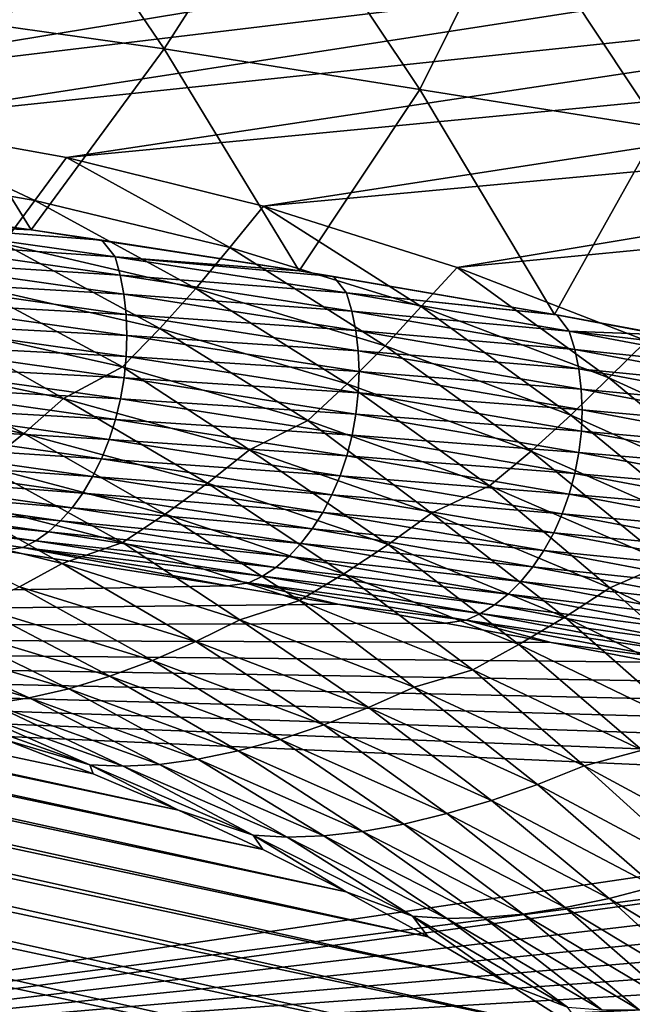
# Model space of a CAD drawing. Header units: metres. Extents: x -46 to 104, y -30 to 30.
# Tile 671 of 681: x 97.05 to 98.66, y 10.71 to 13.29. Entities that reach past the tile are written whole.
import ezdxf

# ---------------------------------------------------------------- set-up
doc = ezdxf.new("R2010")
doc.units = ezdxf.units.M
doc.layers.add('solid_26_000_502_XXX', color=7, linetype='CONTINUOUS')

msp = doc.modelspace()

# ---------------------------------------------------------------- linework, layer by layer
at = {"layer": 'solid_26_000_502_XXX'}
for points in [[(89.908379, 13.161633, 301.384064), (98.63884, 14.303453, 295.378448), (98.360573, 14.393525, 295.594543)], [(89.908379, 13.161633, 301.384064), (98.360573, 14.393525, 295.594543), (90.187477, 13.324702, 301.216797)], [(89.632187, 12.99074, 301.54776), (98.914566, 14.204647, 295.162445), (98.63884, 14.303453, 295.378448)], [(89.632187, 12.99074, 301.54776), (98.63884, 14.303453, 295.378448), (89.908379, 13.161633, 301.384064)], [(89.358902, 12.812022, 301.707855), (99.187271, 14.097292, 294.94693), (98.914566, 14.204647, 295.162445)], [(89.358902, 12.812022, 301.707855), (98.914566, 14.204647, 295.162445), (89.632187, 12.99074, 301.54776)], [(89.088745, 12.625642, 301.864197), (99.45681, 13.981434, 294.732025), (99.187271, 14.097292, 294.94693)], [(89.088745, 12.625642, 301.864197), (99.187271, 14.097292, 294.94693), (89.358902, 12.812022, 301.707855)], [(88.821716, 12.431597, 302.016815), (99.723015, 13.85716, 294.517853), (99.45681, 13.981434, 294.732025)], [(88.821716, 12.431597, 302.016815), (99.45681, 13.981434, 294.732025), (89.088745, 12.625642, 301.864197)], [(88.558052, 12.230048, 302.165588), (99.723015, 13.85716, 294.517853), (88.821716, 12.431597, 302.016815)], [(93.963249, 12.996841, 298.459076), (99.723015, 13.85716, 294.517853), (88.558052, 12.230048, 302.165588)], [(93.963249, 12.996841, 298.459076), (94.504982, 13.070028, 298.086884), (99.723015, 13.85716, 294.517853)], [(94.504982, 13.070028, 298.086884), (95.045998, 13.109722, 297.708649), (99.723015, 13.85716, 294.517853)], [(95.045998, 13.109722, 297.708649), (99.985847, 13.724491, 294.304443), (99.723015, 13.85716, 294.517853)], [(96.726181, 13.316918, 278.825958), (97.052589, 13.774683, 279.752747), (97.430435, 13.217779, 279.374481)], [(97.430435, 13.217779, 279.374481), (97.052589, 13.774683, 279.752747), (97.723793, 13.675664, 280.335602)], [(95.045998, 13.109722, 297.708649), (95.584869, 13.115822, 297.325378), (99.985847, 13.724491, 294.304443)], [(95.584869, 13.115822, 297.325378), (96.120178, 13.088312, 296.93811), (99.985847, 13.724491, 294.304443)], [(96.120178, 13.088312, 296.93811), (100.245117, 13.583521, 294.091949), (99.985847, 13.724491, 294.304443)], [(97.430435, 13.217779, 279.374481), (97.723793, 13.675664, 280.335602), (98.100906, 13.110725, 279.956268)], [(98.100906, 13.110725, 279.956268), (97.723793, 13.675664, 280.335602), (98.340691, 13.595287, 280.969421)], [(96.120178, 13.088312, 296.93811), (96.650551, 13.027263, 296.547821), (100.245117, 13.583521, 294.091949)], [(96.650551, 13.027263, 296.547821), (100.500824, 13.434232, 293.880371), (100.245117, 13.583521, 294.091949)], [(98.100906, 13.110725, 279.956268), (98.340691, 13.595287, 280.969421), (98.727219, 13.011426, 280.579681)], [(98.727219, 13.011426, 280.579681), (98.340691, 13.595287, 280.969421), (98.939934, 13.480408, 281.61557)], [(96.650551, 13.027263, 296.547821), (97.174606, 12.93282, 296.155518), (100.500824, 13.434232, 293.880371)], [(97.174606, 12.93282, 296.155518), (100.752548, 13.276877, 293.670074), (100.500824, 13.434232, 293.880371)], [(96.346535, 12.844383, 277.946136), (96.726181, 13.316918, 278.825958), (97.08168, 12.743404, 278.459686)], [(97.08168, 12.743404, 278.459686), (96.726181, 13.316918, 278.825958), (97.430435, 13.217779, 279.374481)], [(97.174606, 12.93282, 296.155518), (97.690903, 12.80524, 295.762268), (100.752548, 13.276877, 293.670074)], [(97.690903, 12.80524, 295.762268), (101.000114, 13.11156, 293.461182), (100.752548, 13.276877, 293.670074)], [(97.08168, 12.743404, 278.459686), (97.430435, 13.217779, 279.374481), (97.784187, 12.635742, 279.008118)], [(97.784187, 12.635742, 279.008118), (97.430435, 13.217779, 279.374481), (98.100906, 13.110725, 279.956268)], [(88.466606, 13.17928, 281.958221), (97.24437, 11.318325, 293.98996), (97.017654, 11.406485, 294.168915)], [(88.466606, 13.17928, 281.958221), (97.468369, 11.222616, 293.811462), (97.24437, 11.318325, 293.98996)], [(88.466606, 13.17928, 281.958221), (88.683144, 13.086596, 281.785675), (97.468369, 11.222616, 293.811462)], [(97.690903, 12.80524, 295.762268), (98.197968, 12.644893, 295.369202), (101.000114, 13.11156, 293.461182)], [(97.784187, 12.635742, 279.008118), (98.100906, 13.110725, 279.956268), (98.453323, 12.5217, 279.589844)], [(98.453323, 12.5217, 279.589844), (98.100906, 13.110725, 279.956268), (98.727219, 13.011426, 280.579681)], [(98.197968, 12.644893, 295.369202), (101.243408, 12.938375, 293.253815), (101.000114, 13.11156, 293.461182)], [(88.683144, 13.086596, 281.785675), (97.689507, 11.119427, 293.633545), (97.468369, 11.222616, 293.811462)], [(88.683144, 13.086596, 281.785675), (88.896858, 12.986581, 281.613678), (97.689507, 11.119427, 293.633545)], [(96.573868, 12.909926, 296.572845), (97.091896, 12.819857, 296.185669), (96.650551, 13.027263, 296.547821)], [(97.091896, 12.819857, 296.185669), (97.174606, 12.93282, 296.155518), (96.650551, 13.027263, 296.547821)], [(98.453323, 12.5217, 279.589844), (98.727219, 13.011426, 280.579681), (99.088043, 12.401604, 280.203094)], [(88.896858, 12.986581, 281.613678), (97.907608, 11.008827, 293.45636), (97.689507, 11.119427, 293.633545)], [(88.896858, 12.986581, 281.613678), (89.107605, 12.879308, 281.442383), (97.907608, 11.008827, 293.45636)], [(97.091896, 12.819857, 296.185669), (97.602402, 12.697141, 295.797516), (97.174606, 12.93282, 296.155518)], [(97.602402, 12.697141, 295.797516), (97.690903, 12.80524, 295.762268), (97.174606, 12.93282, 296.155518)], [(98.197968, 12.644893, 295.369202), (98.694389, 12.45225, 294.977448), (101.243408, 12.938375, 293.253815)], [(97.00856, 12.707959, 296.202942), (97.091896, 12.819857, 296.185669), (96.573868, 12.909926, 296.572845)], [(89.107605, 12.879308, 281.442383), (98.122528, 10.890899, 293.279999), (97.907608, 11.008827, 293.45636)], [(89.107605, 12.879308, 281.442383), (89.315216, 12.764854, 281.271912), (98.122528, 10.890899, 293.279999)], [(96.638725, 12.80562, 278.143341), (96.346535, 12.844383, 277.946136), (97.08168, 12.743404, 278.459686)], [(96.673683, 12.761934, 278.12851), (96.638725, 12.80562, 278.143341), (97.08168, 12.743404, 278.459686)], [(97.00856, 12.707959, 296.202942), (97.513443, 12.589673, 295.819641), (97.091896, 12.819857, 296.185669)], [(97.513443, 12.589673, 295.819641), (97.602402, 12.697141, 295.797516), (97.091896, 12.819857, 296.185669)], [(97.602402, 12.697141, 295.797516), (98.104057, 12.5421, 295.409363), (97.690903, 12.80524, 295.762268)], [(98.104057, 12.5421, 295.409363), (98.197968, 12.644893, 295.369202), (97.690903, 12.80524, 295.762268)], [(89.315216, 12.764854, 281.271912), (98.334114, 10.765723, 293.104614), (98.122528, 10.890899, 293.279999)], [(89.315216, 12.764854, 281.271912), (89.519554, 12.643303, 281.102417), (98.334114, 10.765723, 293.104614)], [(96.673683, 12.761934, 278.12851), (97.08168, 12.743404, 278.459686), (97.266861, 12.716154, 278.598511)], [(97.302269, 12.672624, 278.585999), (96.673683, 12.761934, 278.12851), (97.266861, 12.716154, 278.598511)], [(96.686172, 12.714415, 278.101196), (96.673683, 12.761934, 278.12851), (97.302269, 12.672624, 278.585999)], [(97.266861, 12.716154, 278.598511), (97.08168, 12.743404, 278.459686), (97.784187, 12.635742, 279.008118)], [(97.315559, 12.62499, 278.559296), (96.686172, 12.714415, 278.101196), (97.302269, 12.672624, 278.585999)], [(96.695221, 12.663899, 278.078278), (96.686172, 12.714415, 278.101196), (97.315559, 12.62499, 278.559296)], [(96.920128, 12.599156, 296.211029), (97.419464, 12.48522, 295.832581), (97.00856, 12.707959, 296.202942)], [(97.419464, 12.48522, 295.832581), (97.513443, 12.589673, 295.819641), (97.00856, 12.707959, 296.202942)], [(97.302269, 12.672624, 278.585999), (97.266861, 12.716154, 278.598511), (97.784187, 12.635742, 279.008118)], [(97.513443, 12.589673, 295.819641), (98.009727, 12.439511, 295.436279), (97.602402, 12.697141, 295.797516)], [(98.009727, 12.439511, 295.436279), (98.104057, 12.5421, 295.409363), (97.602402, 12.697141, 295.797516)], [(97.302269, 12.672624, 278.585999), (97.784187, 12.635742, 279.008118), (97.874222, 12.62109, 279.082855)], [(97.908615, 12.577851, 279.071472), (97.302269, 12.672624, 278.585999), (97.874222, 12.62109, 279.082855)], [(97.315559, 12.62499, 278.559296), (97.302269, 12.672624, 278.585999), (97.908615, 12.577851, 279.071472)], [(89.519554, 12.643303, 281.102417), (98.542213, 10.633389, 292.930328), (98.334114, 10.765723, 293.104614)], [(89.519554, 12.643303, 281.102417), (89.720467, 12.514744, 280.93399), (98.542213, 10.633389, 292.930328)], [(97.325195, 12.574392, 278.536804), (96.695221, 12.663899, 278.078278), (97.315559, 12.62499, 278.559296)], [(96.700722, 12.611029, 278.060028), (96.695221, 12.663899, 278.078278), (97.325195, 12.574392, 278.536804)], [(98.104057, 12.5421, 295.409363), (98.59552, 12.355144, 295.022217), (98.197968, 12.644893, 295.369202)], [(98.59552, 12.355144, 295.022217), (98.694389, 12.45225, 294.977448), (98.197968, 12.644893, 295.369202)], [(97.922684, 12.530096, 279.04541), (97.315559, 12.62499, 278.559296), (97.908615, 12.577851, 279.071472)], [(97.325195, 12.574392, 278.536804), (97.315559, 12.62499, 278.559296), (97.922684, 12.530096, 279.04541)], [(97.874222, 12.62109, 279.082855), (97.784187, 12.635742, 279.008118), (98.453323, 12.5217, 279.589844)], [(97.908615, 12.577851, 279.071472), (97.874222, 12.62109, 279.082855), (98.453323, 12.5217, 279.589844)], [(97.331047, 12.52147, 278.518799), (96.700722, 12.611029, 278.060028), (97.325195, 12.574392, 278.536804)], [(96.702599, 12.556468, 278.046692), (96.700722, 12.611029, 278.060028), (97.331047, 12.52147, 278.518799)], [(96.827255, 12.494251, 296.20993), (97.321144, 12.384551, 295.836151), (96.920128, 12.599156, 296.211029)], [(97.321144, 12.384551, 295.836151), (97.419464, 12.48522, 295.832581), (96.920128, 12.599156, 296.211029)], [(97.932877, 12.47941, 279.023346), (97.325195, 12.574392, 278.536804), (97.922684, 12.530096, 279.04541)], [(97.331047, 12.52147, 278.518799), (97.325195, 12.574392, 278.536804), (97.932877, 12.47941, 279.023346)], [(97.419464, 12.48522, 295.832581), (97.910431, 12.339849, 295.453918), (97.513443, 12.589673, 295.819641)], [(97.910431, 12.339849, 295.453918), (98.009727, 12.439511, 295.436279), (97.513443, 12.589673, 295.819641)], [(97.908615, 12.577851, 279.071472), (98.453323, 12.5217, 279.589844), (98.459221, 12.52064, 279.595245)], [(98.491516, 12.477826, 279.583862), (97.908615, 12.577851, 279.071472), (98.459221, 12.52064, 279.595245)], [(97.922684, 12.530096, 279.04541), (97.908615, 12.577851, 279.071472), (98.491516, 12.477826, 279.583862)], [(96.700829, 12.500909, 278.038391), (96.702599, 12.556468, 278.046692), (97.333046, 12.466893, 278.505524)], [(97.333046, 12.466893, 278.505524), (96.702599, 12.556468, 278.046692), (97.331047, 12.52147, 278.518799)], [(98.009727, 12.439511, 295.436279), (98.496094, 12.257868, 295.053833), (98.104057, 12.5421, 295.409363)], [(98.496094, 12.257868, 295.053833), (98.59552, 12.355144, 295.022217), (98.104057, 12.5421, 295.409363)], [(89.720467, 12.514744, 280.93399), (98.746681, 10.493991, 292.757233), (98.542213, 10.633389, 292.930328)], [(89.720467, 12.514744, 280.93399), (89.917801, 12.37927, 280.766754), (98.746681, 10.493991, 292.757233)], [(97.939072, 12.426435, 279.005646), (97.331047, 12.52147, 278.518799), (97.932877, 12.47941, 279.023346)], [(97.333046, 12.466893, 278.505524), (97.331047, 12.52147, 278.518799), (97.939072, 12.426435, 279.005646)], [(98.506325, 12.429943, 279.558441), (97.922684, 12.530096, 279.04541), (98.491516, 12.477826, 279.583862)], [(97.932877, 12.47941, 279.023346), (97.922684, 12.530096, 279.04541), (98.506325, 12.429943, 279.558441)], [(98.459221, 12.52064, 279.595245), (98.453323, 12.5217, 279.589844), (99.088043, 12.401604, 280.203094)], [(98.742805, 12.468455, 279.861542), (98.459221, 12.52064, 279.595245), (99.088043, 12.401604, 280.203094)], [(98.491516, 12.477826, 279.583862), (98.459221, 12.52064, 279.595245), (98.742805, 12.468455, 279.861542)], [(96.672356, 12.404477, 296.243195), (97.167023, 12.301245, 295.870117), (96.827255, 12.494251, 296.20993)], [(96.695442, 12.445053, 278.035248), (96.700829, 12.500909, 278.038391), (97.331161, 12.41135, 278.497162)], [(97.331161, 12.41135, 278.497162), (96.700829, 12.500909, 278.038391), (97.333046, 12.466893, 278.505524)], [(97.167023, 12.301245, 295.870117), (97.321144, 12.384551, 295.836151), (96.827255, 12.494251, 296.20993)], [(97.321144, 12.384551, 295.836151), (97.806908, 12.243852, 295.462128), (97.419464, 12.48522, 295.832581)], [(97.331161, 12.41135, 278.497162), (97.333046, 12.466893, 278.505524), (97.941185, 12.37184, 278.992462)], [(97.941185, 12.37184, 278.992462), (97.333046, 12.466893, 278.505524), (97.939072, 12.426435, 279.005646)], [(97.806908, 12.243852, 295.462128), (97.910431, 12.339849, 295.453918), (97.419464, 12.48522, 295.832581)], [(98.517059, 12.379166, 279.536865), (97.932877, 12.47941, 279.023346), (98.506325, 12.429943, 279.558441)], [(97.939072, 12.426435, 279.005646), (97.932877, 12.47941, 279.023346), (98.517059, 12.379166, 279.536865)], [(98.491516, 12.477826, 279.583862), (98.742805, 12.468455, 279.861542), (99.020233, 12.415039, 280.13443)], [(99.049797, 12.372774, 280.122009), (98.491516, 12.477826, 279.583862), (99.020233, 12.415039, 280.13443)], [(98.506325, 12.429943, 279.558441), (98.491516, 12.477826, 279.583862), (99.049797, 12.372774, 280.122009)], [(96.686493, 12.389605, 278.037323), (96.695442, 12.445053, 278.035248), (97.325424, 12.355543, 278.493774)], [(97.325424, 12.355543, 278.493774), (96.695442, 12.445053, 278.035248), (97.331161, 12.41135, 278.497162)], [(97.910431, 12.339849, 295.453918), (98.391762, 12.163425, 295.07608), (98.009727, 12.439511, 295.436279)], [(98.391762, 12.163425, 295.07608), (98.496094, 12.257868, 295.053833), (98.009727, 12.439511, 295.436279)], [(98.59552, 12.355144, 295.022217), (99.075508, 12.136765, 294.637177), (98.694389, 12.45225, 294.977448)], [(97.325424, 12.355543, 278.493774), (97.331161, 12.41135, 278.497162), (97.939194, 12.316315, 278.983978)], [(97.939194, 12.316315, 278.983978), (97.331161, 12.41135, 278.497162), (97.941185, 12.37184, 278.992462)], [(98.523575, 12.326135, 279.51944), (97.939072, 12.426435, 279.005646), (98.517059, 12.379166, 279.536865)], [(97.941185, 12.37184, 278.992462), (97.939072, 12.426435, 279.005646), (98.523575, 12.326135, 279.51944)], [(99.065315, 12.324759, 280.09726), (98.506325, 12.429943, 279.558441), (99.049797, 12.372774, 280.122009)], [(98.517059, 12.379166, 279.536865), (98.506325, 12.429943, 279.558441), (99.065315, 12.324759, 280.09726)], [(96.573265, 12.309239, 296.223175), (97.062752, 12.209925, 295.854584), (96.672356, 12.404477, 296.243195)], [(97.062752, 12.209925, 295.854584), (97.167023, 12.301245, 295.870117), (96.672356, 12.404477, 296.243195)], [(96.67411, 12.335266, 278.044586), (96.686493, 12.389605, 278.037323), (97.31591, 12.300178, 278.495422)], [(97.31591, 12.300178, 278.495422), (96.686493, 12.389605, 278.037323), (97.325424, 12.355543, 278.493774)], [(97.167023, 12.301245, 295.870117), (97.653763, 12.166739, 295.496613), (97.321144, 12.384551, 295.836151)], [(97.653763, 12.166739, 295.496613), (97.806908, 12.243852, 295.462128), (97.321144, 12.384551, 295.836151)], [(89.917801, 12.37927, 280.766754), (98.947372, 10.347627, 292.58548), (98.746681, 10.493991, 292.757233)], [(89.917801, 12.37927, 280.766754), (90.11142, 12.236979, 280.60083), (98.947372, 10.347627, 292.58548)], [(97.939194, 12.316315, 278.983978), (97.941185, 12.37184, 278.992462), (98.525803, 12.271521, 279.506348)], [(98.525803, 12.271521, 279.506348), (97.941185, 12.37184, 278.992462), (98.523575, 12.326135, 279.51944)], [(99.076561, 12.273884, 280.076172), (98.517059, 12.379166, 279.536865), (99.065315, 12.324759, 280.09726)], [(98.523575, 12.326135, 279.51944), (98.517059, 12.379166, 279.536865), (99.076561, 12.273884, 280.076172)], [(96.65844, 12.282723, 278.056946), (96.67411, 12.335266, 278.044586), (97.302727, 12.245952, 278.502106)], [(97.302727, 12.245952, 278.502106), (96.67411, 12.335266, 278.044586), (97.31591, 12.300178, 278.495422)], [(97.31591, 12.300178, 278.495422), (97.325424, 12.355543, 278.493774), (97.933121, 12.260559, 278.980347)], [(97.933121, 12.260559, 278.980347), (97.325424, 12.355543, 278.493774), (97.939194, 12.316315, 278.983978)], [(97.806908, 12.243852, 295.462128), (98.283295, 12.072516, 295.088806), (97.910431, 12.339849, 295.453918)], [(98.283295, 12.072516, 295.088806), (98.391762, 12.163425, 295.07608), (97.910431, 12.339849, 295.453918)], [(98.496094, 12.257868, 295.053833), (98.971275, 12.045218, 294.673309), (98.59552, 12.355144, 295.022217)], [(98.971275, 12.045218, 294.673309), (99.075508, 12.136765, 294.637177), (98.59552, 12.355144, 295.022217)], [(96.956337, 12.124574, 295.829895), (97.062752, 12.209925, 295.854584), (96.573265, 12.309239, 296.223175)], [(97.933121, 12.260559, 278.980347), (97.939194, 12.316315, 278.983978), (98.523705, 12.216012, 279.497803)], [(98.523705, 12.216012, 279.497803), (97.939194, 12.316315, 278.983978), (98.525803, 12.271521, 279.506348)], [(99.083397, 12.220794, 280.059052), (98.523575, 12.326135, 279.51944), (99.076561, 12.273884, 280.076172)], [(98.525803, 12.271521, 279.506348), (98.523575, 12.326135, 279.51944), (99.083397, 12.220794, 280.059052)], [(96.639687, 12.23264, 278.074219), (96.65844, 12.282723, 278.056946), (97.286041, 12.193552, 278.513733)], [(97.286041, 12.193552, 278.513733), (96.65844, 12.282723, 278.056946), (97.302727, 12.245952, 278.502106)], [(97.062752, 12.209925, 295.854584), (97.544533, 12.079751, 295.485443), (97.167023, 12.301245, 295.870117)], [(97.544533, 12.079751, 295.485443), (97.653763, 12.166739, 295.496613), (97.167023, 12.301245, 295.870117)], [(97.302727, 12.245952, 278.502106), (97.31591, 12.300178, 278.495422), (97.92305, 12.20528, 278.981567)], [(97.92305, 12.20528, 278.981567), (97.31591, 12.300178, 278.495422), (97.933121, 12.260559, 278.980347)], [(97.92305, 12.20528, 278.981567), (97.933121, 12.260559, 278.980347), (98.517319, 12.160313, 279.493866)], [(98.517319, 12.160313, 279.493866), (97.933121, 12.260559, 278.980347), (98.523705, 12.216012, 279.497803)], [(98.391762, 12.163425, 295.07608), (98.862198, 11.956409, 294.700043), (98.496094, 12.257868, 295.053833)], [(98.862198, 11.956409, 294.700043), (98.971275, 12.045218, 294.673309), (98.496094, 12.257868, 295.053833)], [(98.523705, 12.216012, 279.497803), (98.525803, 12.271521, 279.506348), (99.085724, 12.16616, 280.046082)], [(99.085724, 12.16616, 280.046082), (98.525803, 12.271521, 279.506348), (99.083397, 12.220794, 280.059052)], [(90.11142, 12.236979, 280.60083), (99.144142, 10.194401, 292.415192), (98.947372, 10.347627, 292.58548)], [(90.11142, 12.236979, 280.60083), (90.301178, 12.087975, 280.436371), (99.144142, 10.194401, 292.415192)], [(96.61808, 12.185649, 278.096222), (96.639687, 12.23264, 278.074219), (97.266083, 12.143641, 278.530121)], [(97.266083, 12.143641, 278.530121), (96.639687, 12.23264, 278.074219), (97.286041, 12.193552, 278.513733)], [(97.286041, 12.193552, 278.513733), (97.302727, 12.245952, 278.502106), (97.909096, 12.151175, 278.98761)], [(97.909096, 12.151175, 278.98761), (97.302727, 12.245952, 278.502106), (97.92305, 12.20528, 278.981567)], [(97.653763, 12.166739, 295.496613), (98.131302, 12.001311, 295.123627), (97.806908, 12.243852, 295.462128)], [(98.131302, 12.001311, 295.123627), (98.283295, 12.072516, 295.088806), (97.806908, 12.243852, 295.462128)], [(96.956337, 12.124574, 295.829895), (97.43338, 11.998515, 295.464935), (97.062752, 12.209925, 295.854584)], [(97.43338, 11.998515, 295.464935), (97.544533, 12.079751, 295.485443), (97.062752, 12.209925, 295.854584)], [(97.909096, 12.151175, 278.98761), (97.92305, 12.20528, 278.981567), (98.506714, 12.105124, 279.494598)], [(98.506714, 12.105124, 279.494598), (97.92305, 12.20528, 278.981567), (98.517319, 12.160313, 279.493866)], [(98.517319, 12.160313, 279.493866), (98.523705, 12.216012, 279.497803), (99.083534, 12.11067, 280.037415)], [(99.083534, 12.11067, 280.037415), (98.523705, 12.216012, 279.497803), (99.085724, 12.16616, 280.046082)], [(96.593895, 12.142344, 278.12265), (96.61808, 12.185649, 278.096222), (97.24308, 12.096848, 278.551117)], [(97.24308, 12.096848, 278.551117), (96.61808, 12.185649, 278.096222), (97.266083, 12.143641, 278.530121)], [(97.266083, 12.143641, 278.530121), (97.286041, 12.193552, 278.513733), (97.891449, 12.098927, 278.998444)], [(97.891449, 12.098927, 278.998444), (97.286041, 12.193552, 278.513733), (97.909096, 12.151175, 278.98761)], [(97.544533, 12.079751, 295.485443), (98.017349, 11.919059, 295.11676), (97.653763, 12.166739, 295.496613)], [(98.017349, 11.919059, 295.11676), (98.131302, 12.001311, 295.123627), (97.653763, 12.166739, 295.496613)], [(98.283295, 12.072516, 295.088806), (98.749062, 11.870991, 294.717194), (98.391762, 12.163425, 295.07608)], [(98.749062, 11.870991, 294.717194), (98.862198, 11.956409, 294.700043), (98.391762, 12.163425, 295.07608)], [(98.506714, 12.105124, 279.494598), (98.517319, 12.160313, 279.493866), (99.076836, 12.055028, 280.033203)], [(99.076836, 12.055028, 280.033203), (98.517319, 12.160313, 279.493866), (99.083534, 12.11067, 280.037415)], [(96.567444, 12.103273, 278.153198), (96.593895, 12.142344, 278.12265), (97.217339, 12.053764, 278.576416)], [(97.217339, 12.053764, 278.576416), (96.593895, 12.142344, 278.12265), (97.24308, 12.096848, 278.551117)], [(97.24308, 12.096848, 278.551117), (97.266083, 12.143641, 278.530121), (97.870323, 12.049197, 279.013916)], [(97.870323, 12.049197, 279.013916), (97.266083, 12.143641, 278.530121), (97.891449, 12.098927, 278.998444)], [(97.891449, 12.098927, 278.998444), (97.909096, 12.151175, 278.98761), (98.49202, 12.051146, 279.500031)], [(98.49202, 12.051146, 279.500031), (97.909096, 12.151175, 278.98761), (98.506714, 12.105124, 279.494598)], [(96.539047, 12.068929, 278.187439), (96.567444, 12.103273, 278.153198), (97.189186, 12.014935, 278.605713)], [(97.189186, 12.014935, 278.605713), (96.567444, 12.103273, 278.153198), (97.217339, 12.053764, 278.576416)], [(96.848549, 12.045847, 295.796204), (97.321114, 11.923659, 295.435211), (96.956337, 12.124574, 295.829895)], [(97.321114, 11.923659, 295.435211), (97.43338, 11.998515, 295.464935), (96.956337, 12.124574, 295.829895)], [(98.49202, 12.051146, 279.500031), (98.506714, 12.105124, 279.494598), (99.06572, 11.999936, 280.033447)], [(99.06572, 11.999936, 280.033447), (98.506714, 12.105124, 279.494598), (99.076836, 12.055028, 280.033203)], [(90.301178, 12.087975, 280.436371), (99.336861, 10.034421, 292.24649), (99.144142, 10.194401, 292.415192)], [(90.301178, 12.087975, 280.436371), (90.486946, 11.932365, 280.273468), (99.336861, 10.034421, 292.24649)], [(97.217339, 12.053764, 278.576416), (97.24308, 12.096848, 278.551117), (97.845985, 12.002613, 279.033844)], [(97.845985, 12.002613, 279.033844), (97.24308, 12.096848, 278.551117), (97.870323, 12.049197, 279.013916)], [(97.43338, 11.998515, 295.464935), (97.901688, 11.842322, 295.100342), (97.544533, 12.079751, 295.485443)], [(97.901688, 11.842322, 295.100342), (98.017349, 11.919059, 295.11676), (97.544533, 12.079751, 295.485443)], [(97.870323, 12.049197, 279.013916), (97.891449, 12.098927, 278.998444), (98.473442, 11.999058, 279.51004)], [(98.473442, 11.999058, 279.51004), (97.891449, 12.098927, 278.998444), (98.49202, 12.051146, 279.500031)], [(96.509079, 12.039745, 278.224976), (96.539047, 12.068929, 278.187439), (97.158966, 11.98085, 278.638611)], [(97.158966, 11.98085, 278.638611), (96.539047, 12.068929, 278.187439), (97.189186, 12.014935, 278.605713)], [(97.189186, 12.014935, 278.605713), (97.217339, 12.053764, 278.576416), (97.818741, 11.959764, 279.057922)], [(97.818741, 11.959764, 279.057922), (97.217339, 12.053764, 278.576416), (97.845985, 12.002613, 279.033844)], [(97.845985, 12.002613, 279.033844), (97.870323, 12.049197, 279.013916), (98.451202, 11.949519, 279.524536)], [(98.451202, 11.949519, 279.524536), (97.870323, 12.049197, 279.013916), (98.473442, 11.999058, 279.51004)], [(98.131302, 12.001311, 295.123627), (98.598373, 11.805401, 294.752167), (98.283295, 12.072516, 295.088806)], [(98.598373, 11.805401, 294.752167), (98.749062, 11.870991, 294.717194), (98.283295, 12.072516, 295.088806)], [(98.473442, 11.999058, 279.51004), (98.49202, 12.051146, 279.500031), (99.050331, 11.94609, 280.038177)], [(99.050331, 11.94609, 280.038177), (98.49202, 12.051146, 279.500031), (99.06572, 11.999936, 280.033447)], [(96.477913, 12.016091, 278.26532), (96.509079, 12.039745, 278.224976), (97.12706, 11.951941, 278.674744)], [(97.12706, 11.951941, 278.674744), (96.509079, 12.039745, 278.224976), (97.158966, 11.98085, 278.638611)], [(96.688835, 11.985457, 295.792603), (97.163086, 11.868672, 295.431458), (96.848549, 12.045847, 295.796204)], [(97.163086, 11.868672, 295.431458), (97.321114, 11.923659, 295.435211), (96.848549, 12.045847, 295.796204)], [(96.445938, 11.998266, 278.307953), (96.477913, 12.016091, 278.26532), (97.093887, 11.928573, 278.713654)], [(97.059853, 11.911039, 278.754791), (97.005219, 11.902811, 278.781036), (96.445938, 11.998266, 278.307953)], [(97.059853, 11.911039, 278.754791), (96.445938, 11.998266, 278.307953), (97.093887, 11.928573, 278.713654)], [(97.093887, 11.928573, 278.713654), (96.477913, 12.016091, 278.26532), (97.12706, 11.951941, 278.674744)], [(97.158966, 11.98085, 278.638611), (97.189186, 12.014935, 278.605713), (97.788948, 11.921191, 279.085907)], [(97.788948, 11.921191, 279.085907), (97.189186, 12.014935, 278.605713), (97.818741, 11.959764, 279.057922)], [(97.321114, 11.923659, 295.435211), (97.785156, 11.7717, 295.074493), (97.43338, 11.998515, 295.464935)], [(97.785156, 11.7717, 295.074493), (97.901688, 11.842322, 295.100342), (97.43338, 11.998515, 295.464935)], [(97.818741, 11.959764, 279.057922), (97.845985, 12.002613, 279.033844), (98.425575, 11.903155, 279.543304)], [(98.425575, 11.903155, 279.543304), (97.845985, 12.002613, 279.033844), (98.451202, 11.949519, 279.524536)], [(98.017349, 11.919059, 295.11676), (98.479973, 11.728271, 294.749481), (98.131302, 12.001311, 295.123627)], [(98.479973, 11.728271, 294.749481), (98.598373, 11.805401, 294.752167), (98.131302, 12.001311, 295.123627)], [(98.451202, 11.949519, 279.524536), (98.473442, 11.999058, 279.51004), (99.030853, 11.89417, 280.047333)], [(99.030853, 11.89417, 280.047333), (98.473442, 11.999058, 279.51004), (99.050331, 11.94609, 280.038177)], [(97.051422, 11.807948, 295.383759), (97.163086, 11.868672, 295.431458), (96.688835, 11.985457, 295.792603)], [(97.12706, 11.951941, 278.674744), (97.158966, 11.98085, 278.638611), (97.756966, 11.887382, 279.117432)], [(97.756966, 11.887382, 279.117432), (97.158966, 11.98085, 278.638611), (97.788948, 11.921191, 279.085907)], [(97.093887, 11.928573, 278.713654), (97.12706, 11.951941, 278.674744), (97.723213, 11.858763, 279.152069)], [(97.723213, 11.858763, 279.152069), (97.12706, 11.951941, 278.674744), (97.756966, 11.887382, 279.117432)], [(97.788948, 11.921191, 279.085907), (97.818741, 11.959764, 279.057922), (98.396904, 11.860553, 279.566162)], [(98.396904, 11.860553, 279.566162), (97.818741, 11.959764, 279.057922), (98.425575, 11.903155, 279.543304)], [(98.425575, 11.903155, 279.543304), (98.451202, 11.949519, 279.524536), (99.007545, 11.844831, 280.060822)], [(99.007545, 11.844831, 280.060822), (98.451202, 11.949519, 279.524536), (99.030853, 11.89417, 280.047333)], [(90.486946, 11.932365, 280.273468), (99.525375, 9.867802, 292.079468), (99.336861, 10.034421, 292.24649)], [(90.486946, 11.932365, 280.273468), (90.668579, 11.770266, 280.112244), (99.525375, 9.867802, 292.079468)], [(97.059853, 11.911039, 278.754791), (97.093887, 11.928573, 278.713654), (97.688103, 11.835695, 279.189423)], [(97.688103, 11.835695, 279.189423), (97.093887, 11.928573, 278.713654), (97.723213, 11.858763, 279.152069)], [(97.163086, 11.868672, 295.431458), (97.628967, 11.721776, 295.070404), (97.321114, 11.923659, 295.435211)], [(97.628967, 11.721776, 295.070404), (97.785156, 11.7717, 295.074493), (97.321114, 11.923659, 295.435211)], [(97.756966, 11.887382, 279.117432), (97.788948, 11.921191, 279.085907), (98.365532, 11.82225, 279.592743)], [(98.365532, 11.82225, 279.592743), (97.788948, 11.921191, 279.085907), (98.396904, 11.860553, 279.566162)], [(90.929062, 11.686645, 279.888367), (97.005219, 11.902811, 278.781036), (97.597588, 11.810513, 279.253845)], [(97.059853, 11.911039, 278.754791), (97.597588, 11.810513, 279.253845), (97.005219, 11.902811, 278.781036)], [(97.652084, 11.818473, 279.228973), (97.597588, 11.810513, 279.253845), (97.059853, 11.911039, 278.754791)], [(97.652084, 11.818473, 279.228973), (97.059853, 11.911039, 278.754791), (97.688103, 11.835695, 279.189423)], [(97.901688, 11.842322, 295.100342), (98.360046, 11.656404, 294.73703), (98.017349, 11.919059, 295.11676)], [(98.360046, 11.656404, 294.73703), (98.479973, 11.728271, 294.749481), (98.017349, 11.919059, 295.11676)], [(98.396904, 11.860553, 279.566162), (98.425575, 11.903155, 279.543304), (98.980698, 11.798699, 280.0784)], [(98.980698, 11.798699, 280.0784), (98.425575, 11.903155, 279.543304), (99.007545, 11.844831, 280.060822)], [(97.051422, 11.807948, 295.383759), (97.513565, 11.66468, 295.026062), (97.163086, 11.868672, 295.431458)], [(97.513565, 11.66468, 295.026062), (97.628967, 11.721776, 295.070404), (97.163086, 11.868672, 295.431458)], [(97.723213, 11.858763, 279.152069), (97.756966, 11.887382, 279.117432), (98.331863, 11.78873, 279.622772)], [(98.331863, 11.78873, 279.622772), (97.756966, 11.887382, 279.117432), (98.365532, 11.82225, 279.592743)], [(98.598373, 11.805401, 294.752167), (99.053749, 11.579525, 294.383209), (98.749062, 11.870991, 294.717194)], [(97.688103, 11.835695, 279.189423), (97.723213, 11.858763, 279.152069), (98.296326, 11.760417, 279.655853)], [(98.296326, 11.760417, 279.655853), (97.723213, 11.858763, 279.152069), (98.331863, 11.78873, 279.622772)], [(97.785156, 11.7717, 295.074493), (98.239487, 11.590363, 294.714966), (97.901688, 11.842322, 295.100342)], [(98.239487, 11.590363, 294.714966), (98.360046, 11.656404, 294.73703), (97.901688, 11.842322, 295.100342)], [(98.365532, 11.82225, 279.592743), (98.396904, 11.860553, 279.566162), (98.950645, 11.756355, 280.099915)], [(98.950645, 11.756355, 280.099915), (98.396904, 11.860553, 279.566162), (98.980698, 11.798699, 280.0784)], [(97.652084, 11.818473, 279.228973), (97.885544, 11.762374, 279.500427), (97.597588, 11.810513, 279.253845)], [(97.652084, 11.818473, 279.228973), (97.688103, 11.835695, 279.189423), (98.259361, 11.737668, 279.691559)], [(98.221443, 11.720771, 279.729462), (97.885544, 11.762374, 279.500427), (97.652084, 11.818473, 279.228973)], [(98.221443, 11.720771, 279.729462), (97.652084, 11.818473, 279.228973), (98.259361, 11.737668, 279.691559)], [(98.259361, 11.737668, 279.691559), (97.688103, 11.835695, 279.189423), (98.296326, 11.760417, 279.655853)], [(98.331863, 11.78873, 279.622772), (98.365532, 11.82225, 279.592743), (98.91777, 11.718335, 280.125061)], [(98.91777, 11.718335, 280.125061), (98.365532, 11.82225, 279.592743), (98.950645, 11.756355, 280.099915)], [(90.929062, 11.686645, 279.888367), (97.597588, 11.810513, 279.253845), (97.885544, 11.762374, 279.500427)], [(96.941048, 11.755248, 295.327728), (97.399788, 11.615263, 294.973114), (97.051422, 11.807948, 295.383759)], [(97.399788, 11.615263, 294.973114), (97.513565, 11.66468, 295.026062), (97.051422, 11.807948, 295.383759)], [(98.479973, 11.728271, 294.749481), (98.931168, 11.507888, 294.384552), (98.598373, 11.805401, 294.752167)], [(98.931168, 11.507888, 294.384552), (99.053749, 11.579525, 294.383209), (98.598373, 11.805401, 294.752167)], [(90.668579, 11.770266, 280.112244), (99.709572, 9.694659, 291.914246), (99.525375, 9.867802, 292.079468)], [(90.668579, 11.770266, 280.112244), (95.171234, 10.670664, 285.788239), (99.709572, 9.694659, 291.914246)], [(97.628967, 11.721776, 295.070404), (98.085243, 11.545157, 294.710419), (97.785156, 11.7717, 295.074493)], [(98.085243, 11.545157, 294.710419), (98.239487, 11.590363, 294.714966), (97.785156, 11.7717, 295.074493)], [(98.296326, 11.760417, 279.655853), (98.331863, 11.78873, 279.622772), (98.882492, 11.685119, 280.153534)], [(98.882492, 11.685119, 280.153534), (98.331863, 11.78873, 279.622772), (98.91777, 11.718335, 280.125061)], [(90.929062, 11.686645, 279.888367), (97.885544, 11.762374, 279.500427), (98.167892, 11.712926, 279.753754)], [(96.832756, 11.711008, 295.263855), (97.28846, 11.573941, 294.911987), (96.941048, 11.755248, 295.327728)], [(97.28846, 11.573941, 294.911987), (97.399788, 11.615263, 294.973114), (96.941048, 11.755248, 295.327728)], [(98.221443, 11.720771, 279.729462), (98.167892, 11.712926, 279.753754), (97.885544, 11.762374, 279.500427)], [(98.259361, 11.737668, 279.691559), (98.296326, 11.760417, 279.655853), (98.845245, 11.657126, 280.184967)], [(98.845245, 11.657126, 280.184967), (98.296326, 11.760417, 279.655853), (98.882492, 11.685119, 280.153534)], [(97.513565, 11.66468, 295.026062), (97.966301, 11.491996, 294.669373), (97.628967, 11.721776, 295.070404)], [(97.966301, 11.491996, 294.669373), (98.085243, 11.545157, 294.710419), (97.628967, 11.721776, 295.070404)], [(98.221443, 11.720771, 279.729462), (98.444283, 11.662226, 280.013458), (98.167892, 11.712926, 279.753754)], [(98.221443, 11.720771, 279.729462), (98.259361, 11.737668, 279.691559), (98.806511, 11.634711, 280.218964)], [(98.766777, 11.618156, 280.255096), (98.444283, 11.662226, 280.013458), (98.221443, 11.720771, 279.729462)], [(98.766777, 11.618156, 280.255096), (98.221443, 11.720771, 279.729462), (98.806511, 11.634711, 280.218964)], [(98.806511, 11.634711, 280.218964), (98.259361, 11.737668, 279.691559), (98.845245, 11.657126, 280.184967)], [(98.360046, 11.656404, 294.73703), (98.807251, 11.441243, 294.376007), (98.479973, 11.728271, 294.749481)], [(98.807251, 11.441243, 294.376007), (98.931168, 11.507888, 294.384552), (98.479973, 11.728271, 294.749481)], [(90.929062, 11.686645, 279.888367), (98.167892, 11.712926, 279.753754), (98.444283, 11.662226, 280.013458)], [(96.727295, 11.6756, 295.192627), (97.180359, 11.541071, 294.84314), (96.832756, 11.711008, 295.263855)], [(97.180359, 11.541071, 294.84314), (97.28846, 11.573941, 294.911987), (96.832756, 11.711008, 295.263855)], [(90.929062, 11.686645, 279.888367), (99.970551, 11.33302, 281.69986), (100.201401, 11.274292, 282.000702)], [(95.469124, 10.572584, 285.595245), (90.929062, 11.686645, 279.888367), (100.201401, 11.274292, 282.000702)], [(90.929062, 11.686645, 279.888367), (99.732742, 11.390697, 281.404388), (99.970551, 11.33302, 281.69986)], [(90.929062, 11.686645, 279.888367), (99.488075, 11.447302, 281.114441), (99.732742, 11.390697, 281.404388)], [(90.929062, 11.686645, 279.888367), (99.236778, 11.50278, 280.830231), (99.488075, 11.447302, 281.114441)], [(90.929062, 11.686645, 279.888367), (98.978905, 11.557124, 280.551849), (99.236778, 11.50278, 280.830231)], [(90.929062, 11.686645, 279.888367), (98.714729, 11.610272, 280.279602), (98.978905, 11.557124, 280.551849)], [(90.929062, 11.686645, 279.888367), (98.444283, 11.662226, 280.013458), (98.714729, 11.610272, 280.279602)], [(96.625648, 11.649269, 295.11441), (97.076492, 11.516865, 294.766907), (96.727295, 11.6756, 295.192627)], [(97.076492, 11.516865, 294.766907), (97.180359, 11.541071, 294.84314), (96.727295, 11.6756, 295.192627)], [(97.399788, 11.615263, 294.973114), (97.849312, 11.446143, 294.619415), (97.513565, 11.66468, 295.026062)], [(97.849312, 11.446143, 294.619415), (97.966301, 11.491996, 294.669373), (97.513565, 11.66468, 295.026062)], [(98.766777, 11.618156, 280.255096), (98.714729, 11.610272, 280.279602), (98.444283, 11.662226, 280.013458)], [(96.977707, 11.501512, 294.683807), (97.076492, 11.516865, 294.766907), (96.625648, 11.649269, 295.11441)], [(98.239487, 11.590363, 294.714966), (98.682907, 11.38012, 294.357574), (98.360046, 11.656404, 294.73703)], [(98.682907, 11.38012, 294.357574), (98.807251, 11.441243, 294.376007), (98.360046, 11.656404, 294.73703)], [(97.28846, 11.573941, 294.911987), (97.735115, 11.40799, 294.560944), (97.399788, 11.615263, 294.973114)], [(97.735115, 11.40799, 294.560944), (97.849312, 11.446143, 294.619415), (97.399788, 11.615263, 294.973114)], [(98.085243, 11.545157, 294.710419), (98.530708, 11.339282, 294.352417), (98.239487, 11.590363, 294.714966)], [(98.530708, 11.339282, 294.352417), (98.682907, 11.38012, 294.357574), (98.239487, 11.590363, 294.714966)], [(97.180359, 11.541071, 294.84314), (97.624512, 11.377874, 294.494415), (97.28846, 11.573941, 294.911987)], [(97.624512, 11.377874, 294.494415), (97.735115, 11.40799, 294.560944), (97.28846, 11.573941, 294.911987)], [(97.076492, 11.516865, 294.766907), (97.518539, 11.355975, 294.420135), (97.180359, 11.541071, 294.84314)], [(97.518539, 11.355975, 294.420135), (97.624512, 11.377874, 294.494415), (97.180359, 11.541071, 294.84314)], [(97.966301, 11.491996, 294.669373), (98.408447, 11.290354, 294.314575), (98.085243, 11.545157, 294.710419)], [(98.408447, 11.290354, 294.314575), (98.530708, 11.339282, 294.352417), (98.085243, 11.545157, 294.710419)], [(96.977707, 11.501512, 294.683807), (97.41806, 11.342461, 294.338593), (97.076492, 11.516865, 294.766907)], [(97.41806, 11.342461, 294.338593), (97.518539, 11.355975, 294.420135), (97.076492, 11.516865, 294.766907)], [(96.797218, 11.498197, 294.500214), (97.017654, 11.406485, 294.168915), (97.235458, 11.341448, 294.156952)], [(96.797218, 11.498197, 294.500214), (97.235458, 11.341448, 294.156952), (96.884399, 11.495262, 294.594666)], [(96.884399, 11.495262, 294.594666), (97.323479, 11.337594, 294.250641), (96.977707, 11.501512, 294.683807)], [(97.235458, 11.341448, 294.156952), (97.323479, 11.337594, 294.250641), (96.884399, 11.495262, 294.594666)], [(97.323479, 11.337594, 294.250641), (97.41806, 11.342461, 294.338593), (96.977707, 11.501512, 294.683807)], [(97.849312, 11.446143, 294.619415), (98.288429, 11.248334, 294.267517), (97.966301, 11.491996, 294.669373)], [(98.288429, 11.248334, 294.267517), (98.408447, 11.290354, 294.314575), (97.966301, 11.491996, 294.669373)], [(97.735115, 11.40799, 294.560944), (98.171539, 11.213588, 294.211639), (97.849312, 11.446143, 294.619415)], [(98.171539, 11.213588, 294.211639), (98.288429, 11.248334, 294.267517), (97.849312, 11.446143, 294.619415)], [(97.235458, 11.341448, 294.156952), (97.017654, 11.406485, 294.168915), (97.24437, 11.318325, 293.98996)], [(97.624512, 11.377874, 294.494415), (98.058594, 11.186436, 294.147369), (97.735115, 11.40799, 294.560944)], [(98.058594, 11.186436, 294.147369), (98.171539, 11.213588, 294.211639), (97.735115, 11.40799, 294.560944)], [(97.518539, 11.355975, 294.420135), (97.950638, 11.167019, 294.074982), (97.624512, 11.377874, 294.494415)], [(97.950638, 11.167019, 294.074982), (98.058594, 11.186436, 294.147369), (97.624512, 11.377874, 294.494415)], [(98.530708, 11.339282, 294.352417), (98.96418, 11.104697, 293.997375), (98.682907, 11.38012, 294.357574)], [(97.41806, 11.342461, 294.338593), (97.848557, 11.155485, 293.994965), (97.518539, 11.355975, 294.420135)], [(97.848557, 11.155485, 293.994965), (97.950638, 11.167019, 294.074982), (97.518539, 11.355975, 294.420135)], [(97.235458, 11.341448, 294.156952), (97.24437, 11.318325, 293.98996), (97.468369, 11.222616, 293.811462)], [(97.235458, 11.341448, 294.156952), (97.468369, 11.222616, 293.811462), (97.663979, 11.15695, 293.815216)], [(97.235458, 11.341448, 294.156952), (97.663979, 11.15695, 293.815216), (97.323479, 11.337594, 294.250641)], [(97.323479, 11.337594, 294.250641), (97.752785, 11.152106, 293.908173), (97.41806, 11.342461, 294.338593)], [(97.663979, 11.15695, 293.815216), (97.752785, 11.152106, 293.908173), (97.323479, 11.337594, 294.250641)], [(97.752785, 11.152106, 293.908173), (97.848557, 11.155485, 293.994965), (97.41806, 11.342461, 294.338593)], [(98.408447, 11.290354, 294.314575), (98.838821, 11.060285, 293.962616), (98.530708, 11.339282, 294.352417)], [(98.838821, 11.060285, 293.962616), (98.96418, 11.104697, 293.997375), (98.530708, 11.339282, 294.352417)], [(98.288429, 11.248334, 294.267517), (98.715996, 11.022353, 293.918365), (98.408447, 11.290354, 294.314575)], [(98.715996, 11.022353, 293.918365), (98.838821, 11.060285, 293.962616), (98.408447, 11.290354, 294.314575)], [(95.469124, 10.572584, 285.595245), (100.201401, 11.274292, 282.000702), (100.425125, 11.214557, 282.306702)], [(98.171539, 11.213588, 294.211639), (98.596588, 10.991244, 293.86499), (98.288429, 11.248334, 294.267517)], [(98.596588, 10.991244, 293.86499), (98.715996, 11.022353, 293.918365), (98.288429, 11.248334, 294.267517)], [(95.549377, 10.552862, 285.696289), (95.469124, 10.572584, 285.595245), (100.425125, 11.214557, 282.306702)], [(95.549377, 10.552862, 285.696289), (100.425125, 11.214557, 282.306702), (100.641586, 11.153846, 282.617676)], [(97.663979, 11.15695, 293.815216), (97.468369, 11.222616, 293.811462), (97.689507, 11.119427, 293.633545)], [(98.058594, 11.186436, 294.147369), (98.481461, 10.967255, 293.802887), (98.171539, 11.213588, 294.211639)], [(98.481461, 10.967255, 293.802887), (98.596588, 10.991244, 293.86499), (98.171539, 11.213588, 294.211639)], [(97.950638, 11.167019, 294.074982), (98.371658, 10.95049, 293.73233), (98.058594, 11.186436, 294.147369)], [(98.371658, 10.95049, 293.73233), (98.481461, 10.967255, 293.802887), (98.058594, 11.186436, 294.147369)], [(95.549377, 10.552862, 285.696289), (100.641586, 11.153846, 282.617676), (100.850662, 11.092196, 282.933502)], [(97.663979, 11.15695, 293.815216), (97.689507, 11.119427, 293.633545), (97.907608, 11.008827, 293.45636)], [(97.663979, 11.15695, 293.815216), (97.907608, 11.008827, 293.45636), (98.081657, 10.945181, 293.475891)], [(97.663979, 11.15695, 293.815216), (98.081657, 10.945181, 293.475891), (97.752785, 11.152106, 293.908173)], [(97.752785, 11.152106, 293.908173), (98.171196, 10.939281, 293.568115), (97.848557, 11.155485, 293.994965)], [(98.081657, 10.945181, 293.475891), (98.171196, 10.939281, 293.568115), (97.752785, 11.152106, 293.908173)], [(97.848557, 11.155485, 293.994965), (98.268089, 10.94107, 293.653809), (97.950638, 11.167019, 294.074982)], [(98.171196, 10.939281, 293.568115), (98.268089, 10.94107, 293.653809), (97.848557, 11.155485, 293.994965)], [(98.268089, 10.94107, 293.653809), (98.371658, 10.95049, 293.73233), (97.950638, 11.167019, 294.074982)], [(95.549377, 10.552862, 285.696289), (100.850662, 11.092196, 282.933502), (101.052208, 11.029655, 283.253876)], [(95.549377, 10.552862, 285.696289), (101.052208, 11.029655, 283.253876), (101.246147, 10.966243, 283.578705)], [(98.596588, 10.991244, 293.86499), (99.009163, 10.741542, 293.521912), (98.715996, 11.022353, 293.918365)], [(98.081657, 10.945181, 293.475891), (97.907608, 11.008827, 293.45636), (98.122528, 10.890899, 293.279999)], [(98.481461, 10.967255, 293.802887), (98.892014, 10.720904, 293.461884), (98.596588, 10.991244, 293.86499)], [(98.892014, 10.720904, 293.461884), (99.009163, 10.741542, 293.521912), (98.596588, 10.991244, 293.86499)], [(95.549377, 10.552862, 285.696289), (101.246147, 10.966243, 283.578705), (101.432297, 10.902023, 283.907654)], [(98.371658, 10.95049, 293.73233), (98.78051, 10.706949, 293.393127), (98.481461, 10.967255, 293.802887)], [(98.78051, 10.706949, 293.393127), (98.892014, 10.720904, 293.461884), (98.481461, 10.967255, 293.802887)], [(98.081657, 10.945181, 293.475891), (98.122528, 10.890899, 293.279999), (98.334114, 10.765723, 293.104614)], [(98.081657, 10.945181, 293.475891), (98.334114, 10.765723, 293.104614), (98.487427, 10.70669, 293.139862)], [(98.081657, 10.945181, 293.475891), (98.487427, 10.70669, 293.139862), (98.171196, 10.939281, 293.568115)], [(98.171196, 10.939281, 293.568115), (98.577644, 10.69967, 293.231354), (98.268089, 10.94107, 293.653809)], [(98.487427, 10.70669, 293.139862), (98.577644, 10.69967, 293.231354), (98.171196, 10.939281, 293.568115)], [(98.268089, 10.94107, 293.653809), (98.675568, 10.699773, 293.31601), (98.371658, 10.95049, 293.73233)], [(98.577644, 10.69967, 293.231354), (98.675568, 10.699773, 293.31601), (98.268089, 10.94107, 293.653809)], [(98.675568, 10.699773, 293.31601), (98.78051, 10.706949, 293.393127), (98.371658, 10.95049, 293.73233)], [(95.549377, 10.552862, 285.696289), (101.432297, 10.902023, 283.907654), (101.610634, 10.837008, 284.240723)], [(95.549377, 10.552862, 285.696289), (101.610634, 10.837008, 284.240723), (101.780952, 10.771268, 284.577484)], [(95.549377, 10.552862, 285.696289), (101.780952, 10.771268, 284.577484), (101.94326, 10.704807, 284.917938)], [(98.487427, 10.70669, 293.139862), (98.334114, 10.765723, 293.104614), (98.542213, 10.633389, 292.930328)]]:
    msp.add_3dface(points, dxfattribs=at)

doc.saveas('drawing.dxf')
